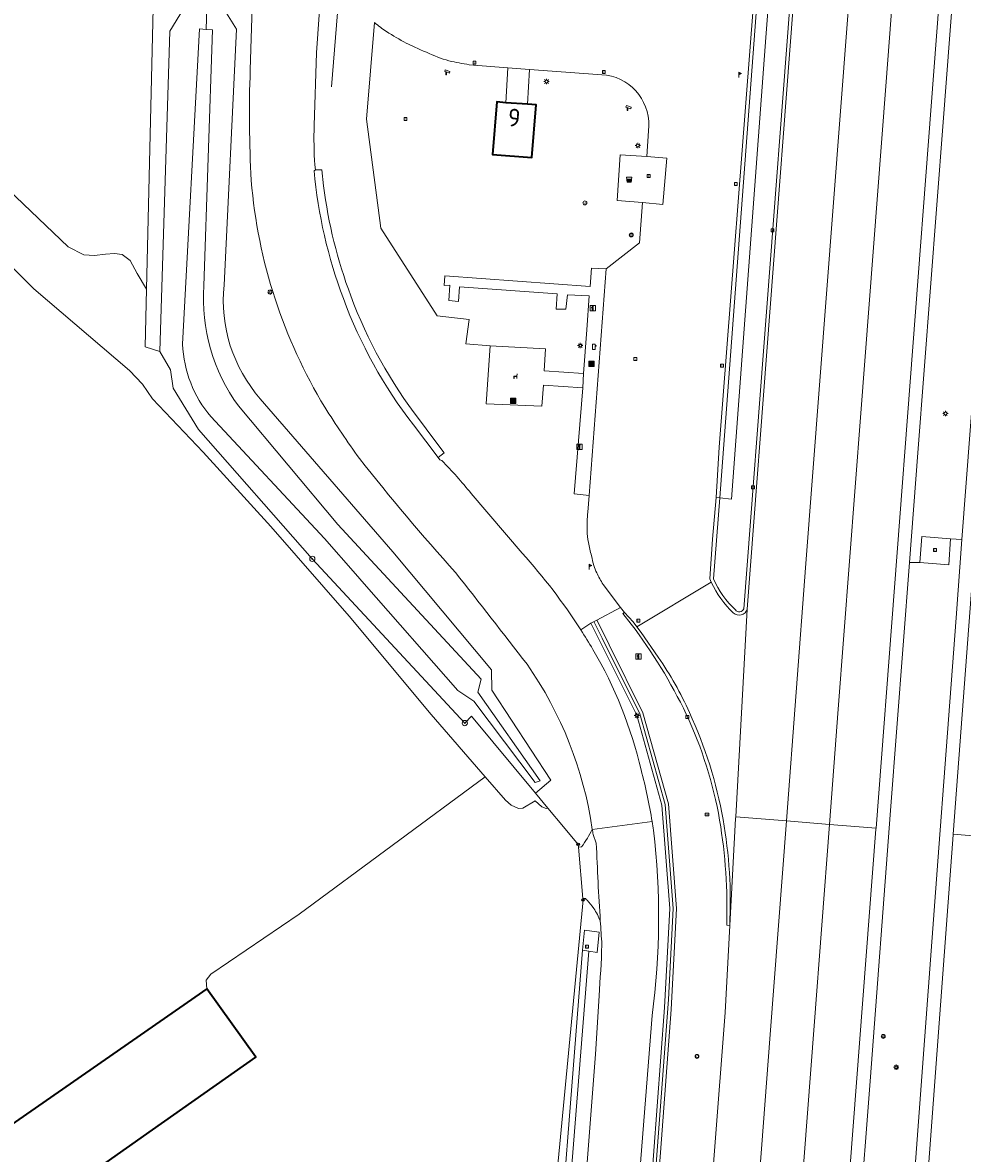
# Model space of a CAD drawing. Header units: metres. Extents: x 152391 to 157968, y 462336 to 467280.
# Tile 316 of 656: x 153717 to 153788, y 465585 to 465670. Entities that reach past the tile are written whole.
import ezdxf
from ezdxf.enums import TextEntityAlignment as Align

# ---------------------------------------------------------------- set-up
doc = ezdxf.new("R2010")
doc.units = ezdxf.units.M
doc.header["$LTSCALE"] = 0.75
doc.layers.get('0').update_dxf_attribs({"lineweight": 25})
for name, color, linetype, lineweight in [('B-WE-GR-BOOM-S', 251, 'Continuous', 25), ('B-WE-GR-BOUWLAND-GV', 251, 'Continuous', 13), ('B-WE-GR-GRAS-GV', 251, 'Continuous', 13), ('B-WE-GR-GROENVOORZIENING-GV', 251, 'Continuous', 18), ('B-WE-GR-HAAG-G', 251, 'GR-HAAG1', 13), ('B-WE-IE-MEUBILAIR_WATERWEGMEUBILAIR-S', 251, 'Continuous', 25), ('B-WE-IE-MEUBILAIR_WEGMEUBILAIR-GV', 251, 'Continuous', 18), ('B-WE-IE-MEUBILAIR_WEGMEUBILAIR-S', 251, 'Continuous', 25), ('B-WE-IE-MEUBILAIR_WEGMEUBILAIR_PAAL-S', 251, 'Continuous', 25), ('B-WE-IE-MEUBILAIR_WEGMEUBILAIR_VERKEERSBORD-S', 251, 'Continuous', 25), ('B-WE-KL-ET_LS_OV_LICHTMAST-S', 251, 'Continuous', 25), ('B-WE-KL-WATER-S', 170, 'Continuous', 25), ('B-WE-KW-KUNSTWERK_DUIKER-G', 5, 'Continuous', 18), ('B-WE-OG-BEBOUWING-GV', 6, 'Continuous', 35), ('B-WE-OG-BEBOUWING-T18', 1, 'Continuous', 18), ('B-WE-OG-TERREIN_CULTUURSCHEIDING-GV', 251, 'Continuous', 18), ('B-WE-OG-WATER-GV', 251, 'Continuous', 18), ('B-WE-OG-WATER_SLOOT-GV', 251, 'Continuous', 18), ('B-WE-RI-GWA_KOLK-S', 251, 'Continuous', 25), ('B-WE-RI-GWA_RIOOLPUT-S', 251, 'Continuous', 25), ('B-WE-VH-VERHARDING_GESLOTEN-GV', 251, 'Continuous', 18), ('B-WE-VH-VERHARDING_OPEN-GV', 251, 'Continuous', 18), ('X-XX-AL-VERWIJZING-S', 251, 'Continuous', 25)]:
    doc.layers.add(name, color=color, linetype=linetype, lineweight=lineweight)
doc.styles.add('NLCS-ISO', font='isocpeur.ttf')
doc.styles.add('NLCS-ISO-ANNOTATIVE-T18', font='NLCS-ISO.ttf', dxfattribs={"height": 1.8})
doc.styles.add('NLCS-ISO-M750-T18', font='NLCS-ISO.ttf', dxfattribs={"height": 1.35})
doc.linetypes.add('GR-HAAG1', pattern='A,6,[176,NLCS.SHX,S=0.125,R=0,X=0,Y=0],-2', length=8)

# ---------------------------------------------------------------- blocks, each defined once
blk = doc.blocks.new('SIE-WEG_ZANDBAK_ZOUTBAK-SO')
at = {"color": 0, "linetype": 'ByBlock', "lineweight": 18}
blk.add_lwpolyline([(-1.5, -2), (1.5, -2), (2, 2), (-2, 2)], close=True, dxfattribs=at)
for centre in [(-1.2, 0), (-0.4, 0), (0.4, 0), (1.2, 0), (-0.8, -0.7), (-0.4, -1.4), (0, -0.7), (0.4, -1.4), (0.8, -0.7)]:
    blk.add_circle(centre, 0.4, dxfattribs=at)
for centre, start, end in [((-2, 0), 315.45383, 58.7962), ((2, 0), 121.2038, 224.54617), ((-1.6, -0.7), 268.2057, 106.04433), ((-1.2, -1.4), 208.64956, 165.60048), ((-1.6, -2.1), 14.47751, 80.91982), ((-0.8, -2.1), 14.47751, 165.52249), ((0, -2.1), 14.47751, 165.52249), ((0.8, -2.1), 14.47751, 165.52249), ((1.2, -1.4), 14.39952, 331.35044), ((1.6, -0.7), 73.95567, 271.7943), ((1.6, -2.1), 99.08018, 165.52249)]:
    blk.add_arc(centre, 0.4, start, end, dxfattribs=at)
blk = doc.blocks.new('SIE-WEG_AFVALBAK-SO')
at = {"linetype": 'ByBlock', "lineweight": 18}
h = blk.add_hatch(color=0, dxfattribs=at)
h.dxf.hatch_style = 1
h.paths.add_polyline_path([(-1.5, -1.5), (1.5, -1.5), (1.5, 1.5), (-1.5, 1.5)])
at = {"color": 0, "linetype": 'ByBlock', "lineweight": 18}
for points in [[(-2, -2), (2, -2), (2, 2), (-2, 2)], [(-1.5, -1.5), (1.5, -1.5), (1.5, 1.5), (-1.5, 1.5)]]:
    blk.add_lwpolyline(points, close=True, dxfattribs=at)
blk = doc.blocks.new('SIE-WEG_VERKEERSBORD_INFORMATIE-SO')
at = {"linetype": 'ByBlock', "lineweight": 18}
h = blk.add_hatch(color=0, dxfattribs=at)
h.dxf.hatch_style = 1
h.paths.add_polyline_path([(0.32, 0.49), (-0.82, 0.49), (-0.82, 0.19), (-0.32, 0.19), (-0.32, -1.62), (0.32, -1.62)])
h = blk.add_hatch(color=0, dxfattribs=at)
h.dxf.hatch_style = 1
edge = h.paths.add_edge_path()
edge.add_arc((0, 1.25), 0.373, 0, 360)
at = {"color": 0, "linetype": 'ByBlock', "lineweight": 18}
for points in [[(-2, -2), (2, -2), (2, 2), (-2, 2)], [(0.32, 0.49), (-0.82, 0.49), (-0.82, 0.19), (-0.32, 0.19), (-0.32, -1.62), (0.32, -1.62)]]:
    blk.add_lwpolyline(points, close=True, dxfattribs=at)
blk.add_circle((0, 1.25), 0.373, dxfattribs=at)
blk = doc.blocks.new('SIE-WEG_VERKEERSBORD-SO')
at = {"color": 0, "linetype": 'ByBlock', "lineweight": 18}
blk.add_lwpolyline([(-1.125, -1.125), (1.125, -1.125), (1.125, 1.125), (-1.125, 1.125)], close=True, dxfattribs=at)
at = {"color": 0, "linetype": 'ByBlock', "lineweight": 18, "style": 'NLCS-ISO'}
blk.add_text('vb', height=1.5, dxfattribs=at).set_placement((0, 0), align=Align.MIDDLE_CENTER)
blk = doc.blocks.new('SIE-WATER_VERKLIKKER_TRANSPORTLEIDING-SO')
at = {"color": 0, "linetype": 'ByBlock', "lineweight": 18}
blk.add_circle((0, 0), 1.5, dxfattribs=at)
at = {"color": 0, "linetype": 'ByBlock', "lineweight": 18, "style": 'NLCS-ISO'}
blk.add_text('vt', height=1.5, dxfattribs=at).set_placement((0, 0), align=Align.MIDDLE_CENTER)
blk = doc.blocks.new('SKL-WATER_POMP-SO')
at = {"color": 0, "linetype": 'ByBlock', "lineweight": 18}
blk.add_lwpolyline([(1, 1.09), (1, 2), (-1, 2), (-1, -2), (1, -2), (1, 0.57), (1.85, 0.57), (1.85, 1.09)], close=True, dxfattribs=at)
blk = doc.blocks.new('SKL-ET_OV_LICHTMAST-SO')
at = {"color": 0, "linetype": 'ByBlock', "lineweight": 18}
for points in [[(-1.25, 0), (-2, 0)], [(-1.41, 1.41), (-0.88, 0.88)], [(0, 2), (0, 1.25)], [(0.88, 0.88), (1.41, 1.41)], [(2, 0), (1.25, 0)], [(-1.41, -1.41), (-0.88, -0.88)], [(0, -1.25), (0, -2)], [(0.88, -0.88), (1.41, -1.41)]]:
    blk.add_lwpolyline(points, dxfattribs=at)
blk.add_circle((0, 0), 1, dxfattribs=at)
blk = doc.blocks.new('SIE-WEG_PAAL_VLAGGENMAST-SO')
at = {"linetype": 'ByBlock', "lineweight": 18}
h = blk.add_hatch(color=0, dxfattribs=at)
h.dxf.hatch_style = 1
h.paths.add_polyline_path([(0, 2), (2, 1), (0, 0)])
at = {"color": 0, "linetype": 'ByBlock', "lineweight": 18}
blk.add_lwpolyline([(0, 2), (0, -2)], dxfattribs=at)
blk.add_lwpolyline([(0, 2), (2, 1), (0, 0)], close=True, dxfattribs=at)
blk = doc.blocks.new('SIE-WEG_PAAL_VERKEERSBORD-SO')
at = {"color": 0, "linetype": 'ByBlock', "lineweight": 18}
blk.add_circle((0, 0), 1.5, dxfattribs=at)
at = {"color": 0, "linetype": 'ByBlock', "lineweight": 18, "style": 'NLCS-ISO'}
blk.add_text('vb', height=1.5, dxfattribs=at).set_placement((0, 0.13), align=Align.MIDDLE_CENTER)
blk = doc.blocks.new('SAL-VERWIJZING_SYMBOOL-SO')
at = {"color": 0, "linetype": 'ByBlock', "lineweight": -2}
blk.add_circle((0, 0), 0.9, dxfattribs=at)
at = {"color": 0, "linetype": 'ByBlock', "lineweight": -2, "style": 'NLCS-ISO-ANNOTATIVE-T18'}
blk.add_attdef('SYMBOOL', (2.5, -2.5), '', height=1.8, dxfattribs=at)
blk = doc.blocks.new('SIE-WEG_PAAL_HECTOMETERPAAL-SO')
at = {"color": 0, "linetype": 'ByBlock', "lineweight": 18}
blk.add_lwpolyline([(-1.44375, -0.94375), (1.44375, -0.94375), (1.44375, 0.94375), (-1.44375, 0.94375)], close=True, dxfattribs=at)
at = {"color": 0, "linetype": 'ByBlock', "lineweight": 18, "style": 'NLCS-ISO'}
blk.add_text('hm', height=1.5, dxfattribs=at).set_placement((0, 0), align=Align.MIDDLE_CENTER)
at = {"style": 'NLCS-ISO'}
blk.add_attdef('WAARDE', (2.13125, -1.69375), '', height=1.5, dxfattribs=at)
blk = doc.blocks.new('SRI-KOLK-SO')
at = {"color": 0, "linetype": 'ByBlock', "lineweight": 18}
blk.add_lwpolyline([(-1.125, -1.125), (1.125, -1.125), (1.125, 1.125), (-1.125, 1.125)], close=True, dxfattribs=at)
at = {"color": 0, "linetype": 'ByBlock', "lineweight": 18, "style": 'NLCS-ISO'}
blk.add_text('k', height=1.5, dxfattribs=at).set_placement((0, 0), align=Align.MIDDLE_CENTER)
blk = doc.blocks.new('SRI-PUT_INSPECTIEPUT_RIOOLPUT-SO')
at = {"color": 0, "linetype": 'ByBlock', "lineweight": 18}
blk.add_lwpolyline([(-1.12, -1.12), (1.12, -1.12), (1.12, 1.12), (-1.12, 1.12)], close=True, dxfattribs=at)
at = {"color": 0, "linetype": 'ByBlock', "lineweight": 18, "style": 'NLCS-ISO'}
blk.add_text('r', height=1.5, dxfattribs=at).set_placement((0, 0.28), align=Align.MIDDLE_CENTER)
blk = doc.blocks.new('SIE-WEG_CAMERA-SO')
at = {"color": 0, "linetype": 'ByBlock', "lineweight": 18}
blk.add_lwpolyline([(-1.22, 0.41), (-1.22, -1.92), (-0.72, -1.92), (-0.72, 0.25), (1.55, -0.53), (1.95, 0.66), (-1.6, 1.86), (-2, 0.68)], close=True, dxfattribs=at)
blk = doc.blocks.new('SIE-WEG_ZITBANK-SO')
at = {"color": 0, "linetype": 'ByBlock', "lineweight": 18}
blk.add_lwpolyline([(-0.91, -1.63), (-0.91, -0.2), (1.09, -0.2), (1.09, -1.63), (1.29, -1.63), (1.29, -0.21), (1.54, 1.78), (1.33, 1.78), (1.11, 0), (-1.11, 0), (-1.11, -1.63)], close=True, dxfattribs=at)
blk = doc.blocks.new('SGR-BOOM_01-SO')
at = {"linetype": 'ByBlock', "lineweight": 18}
h = blk.add_hatch(color=0, dxfattribs=at)
h.dxf.hatch_style = 1
edge = h.paths.add_edge_path()
edge.add_arc((0, 0), 0.25, 0, 360)
at = {"color": 0, "linetype": 'ByBlock', "lineweight": 18}
for radius in [2, 0.25]:
    blk.add_circle((0, 0), radius, dxfattribs=at)

msp = doc.modelspace()

# ---------------------------------------------------------------- linework, layer by layer
at = {"layer": 'B-WE-GR-BOUWLAND-GV'}
msp.add_lwpolyline([(153680.496, 465695.922), (153686.718, 465689.101), (153694.619, 465679.938), (153703.706, 465669.265), (153705.829, 465667.213), (153711.947, 465661.302), (153720.449, 465653.214), (153721.63, 465652.604), (153722.447, 465652.537), (153723.283, 465652.638), (153723.973, 465652.712), (153724.54, 465652.624), (153725.15, 465652.165), (153725.672, 465651.174), (153726.384, 465650.001), (153726.966, 465674.495), (153726.972, 465674.783), (153727.03, 465677.772), (153727.04, 465678.281), (153727.694, 465686.657)], dxfattribs=at)
at = {"layer": 'B-WE-GR-GRAS-GV'}
msp.add_lwpolyline([(153697.135, 465573.515), (153730.948, 465597.001), (153730.904, 465597.648), (153731.268, 465598.125), (153737.962, 465602.665), (153752.05, 465613.066), (153747.95, 465617.777), (153741.738, 465625.242), (153735.813, 465632.026), (153730.67, 465637.659), (153726.843, 465641.695), (153726.084, 465642.799), (153725.104, 465643.83), (153717.851, 465650.032), (153713.23, 465654.65)], dxfattribs=at)
at = {"layer": 'B-WE-GR-GROENVOORZIENING-GV'}
for points in [[(153788.623, 465700.338), (153781.663, 465609.177), (153781.658, 465609.108), (153774.05, 465509.527), (153774.047, 465509.494), (153771.918, 465481.657), (153768.17, 465430.882)], [(153769.621, 465436.926), (153771.011, 465455.711), (153772.837, 465480.526), (153773.797, 465493.108), (153775.58, 465516.413), (153776.65, 465530.401), (153776.905, 465533.733), (153778.206, 465550.745), (153779.61, 465569.098), (153780.383, 465579.204), (153781.206, 465590.005), (153782.767, 465610.506), (153784.197, 465629.284), (153784.83, 465637.599), (153786.741, 465662.654), (153788.237, 465682.2)], [(153774.237, 465436.505), (153775.936, 465453.891), (153777.529, 465475.01), (153779.102, 465496.168), (153780.032, 465509.057), (153780.66, 465517.756), (153782.327, 465540.046), (153785.606, 465583.185), (153787.504, 465608.666), (153787.507, 465608.707), (153792.602, 465676.556)], [(153731.057, 465674.465), (153726.972, 465674.783), (153726.966, 465674.495), (153726.384, 465650.001)], [(153734.247, 465666.603), (153734.42, 465672.178), (153734.446, 465672.533)], [(153742.156, 465672.083), (153740.545, 465672.241), (153739.754, 465672.319), (153739.579, 465672.253), (153739.267, 465667.906), (153739.09, 465662.394)], [(153726.384, 465650.001), (153726.28, 465645.637), (153727.385, 465645.278), (153728.157, 465669.545), (153729.456, 465671.696), (153730.974, 465671.589), (153732.059, 465671.513), (153733.205, 465669.685), (153732.268, 465650.31)], [(153743.658, 465670.189), (153743.046, 465662.876), (153744.15, 465654.625), (153748.398, 465647.969), (153750.838, 465647.693), (153750.589, 465645.866), (153752.418, 465645.695), (153756.608, 465645.472)], [(153759.828, 465633.099), (153759.928, 465634.368), (153758.795, 465634.494), (153759.434, 465642.535), (153756.454, 465642.735), (153756.329, 465641.126), (153752.134, 465641.317), (153752.418, 465645.695), (153750.589, 465645.866), (153750.838, 465647.693), (153748.398, 465647.969), (153744.15, 465654.625), (153743.046, 465662.876), (153743.658, 465670.189)], [(153761.241, 465666.221), (153755.4, 465666.645), (153755.243, 465664), (153755.907, 465663.949), (153755.587, 465659.965), (153752.607, 465660.194), (153752.927, 465664.178), (153753.617, 465664.125), (153753.772, 465666.761), (153750.846, 465667)], [(153756.608, 465645.472), (153756.523, 465643.825), (153759.493, 465643.601), (153759.759, 465646.912), (153759.937, 465649.495), (153758.279, 465649.578), (153758.15, 465648.491), (153757.426, 465648.496), (153757.501, 465649.634), (153750.09, 465650.181), (153750.014, 465649.072), (153749.282, 465649.137), (153749.365, 465650.304), (153748.936, 465650.288), (153748.979, 465651.007), (153759.99, 465650.2), (153760.114, 465651.589), (153761.22, 465651.546), (153763.741, 465653.498), (153763.976, 465656.569), (153762.036, 465656.723), (153762.263, 465660.173), (153764.295, 465660.043), (153764.422, 465661.984)], [(153713.23, 465654.65), (153717.851, 465650.032), (153725.104, 465643.83), (153726.084, 465642.799), (153726.843, 465641.695), (153730.67, 465637.659), (153735.813, 465632.026), (153741.738, 465625.242), (153747.95, 465617.777), (153752.05, 465613.066), (153753.589, 465611.298), (153754.007, 465610.905), (153754.584, 465610.661), (153754.892, 465610.675), (153755.825, 465611.238), (153756.336, 465610.775), (153756.671, 465610.673), (153756.806, 465610.687), (153755.853, 465611.831), (153751.004, 465617.65), (153750.501, 465617.135), (153738.95, 465629.574), (153730.32, 465639.379), (153728.416, 465642.506), (153728.209, 465643.889), (153727.385, 465645.278), (153726.28, 465645.637), (153726.384, 465650.001), (153725.672, 465651.174), (153725.15, 465652.165), (153724.54, 465652.624), (153723.973, 465652.712), (153723.283, 465652.638), (153722.447, 465652.537), (153721.63, 465652.604), (153720.449, 465653.214), (153711.947, 465661.302)], [(153739.147, 465659.406), (153739.194, 465659.026), (153739.678, 465659.04), (153739.804, 465657.822)], [(153789.118, 465643.578), (153788.174, 465631.033), (153787.728, 465625.112), (153786.977, 465615.057), (153786.352, 465606.664), (153785.189, 465591.048), (153784.423, 465580.807), (153783.457, 465568.088), (153782.742, 465558.676), (153782, 465548.925), (153781.33, 465540.121), (153780.731, 465532.113), (153779.406, 465514.27), (153777.981, 465494.576), (153777.059, 465482.181), (153775.839, 465465.903), (153774.94, 465453.977), (153772.861, 465432.939)], [(153735.005, 465641.696), (153745.047, 465630.096), (153752.527, 465621.155), (153752.55, 465619.635), (153757.015, 465612.802), (153755.853, 465611.831), (153756.806, 465610.687), (153757.975, 465609.284), (153759.093, 465607.943), (153759.111, 465607.733), (153759.351, 465607.76)], [(153747.083, 465640.094), (153748.083, 465638.746), (153748.931, 465637.607), (153748.479, 465637.259)], [(153748.479, 465637.259), (153748.604, 465637.082), (153748.763, 465637.03)], [(153750.986, 465634.525), (153754.846, 465630.013)], [(153759.3, 465624.185), (153760.062, 465624.709), (153760.51, 465624.931), (153762.295, 465625.887), (153762.292, 465625.891), (153760.983, 465627.633)], [(153765.156, 465622.121), (153763.857, 465623.98), (153763.527, 465624.432), (153763.259, 465624.798), (153762.593, 465625.518), (153762.295, 465625.887), (153760.51, 465624.931), (153760.63, 465624.691), (153761.44, 465623.062), (153764.001, 465617.916), (153765.931, 465611.01), (153766.535, 465603.087), (153766.133, 465595.445), (153765.322, 465584.61), (153763.994, 465566.851), (153761.892, 465539.152), (153760.167, 465516.515), (153758.156, 465491.481), (153755.923, 465462.273), (153753.719, 465436.248)], [(153754.07, 465445.481), (153755.029, 465457.345), (153755.947, 465469.272), (153757.224, 465486.366), (153758.746, 465504.459), (153759.639, 465516.172), (153760.643, 465529.325), (153762.063, 465547.999), (153763.012, 465560.489), (153764.05, 465574.309), (153764.804, 465584.384), (153765.643, 465595.597), (153766.035, 465603.081), (153765.437, 465610.922), (153763.533, 465617.736), (153760.062, 465624.709), (153759.3, 465624.185)], [(153763.994, 465566.851), (153765.322, 465584.61), (153766.133, 465595.445), (153766.535, 465603.087), (153765.931, 465611.01), (153764.001, 465617.916), (153761.44, 465623.062), (153760.63, 465624.691), (153760.51, 465624.931), (153760.062, 465624.709), (153763.533, 465617.736), (153765.437, 465610.922), (153766.035, 465603.081), (153765.643, 465595.597), (153764.804, 465584.384)], [(153758.752, 465444.17), (153761.802, 465483.817), (153763.808, 465510.241), (153763.812, 465510.297), (153766.897, 465551.033), (153768.647, 465574.57), (153770.232, 465595.21), (153770.572, 465601.802)], [(153764.696, 465594.98), (153763.102, 465574.858), (153761.544, 465552.852), (153759.731, 465529.415), (153758.329, 465510.71), (153758.325, 465510.66), (153756.346, 465485.062), (153754.717, 465463.082), (153753.157, 465444.279)]]:
    msp.add_lwpolyline(points, dxfattribs=at)
for points in [[(153773.655, 465688.904), (153773.632, 465688.586), (153772.4, 465671.906), (153772.379, 465671.623), (153769.779, 465638.04), (153769.557, 465634.221), (153769.82, 465634.194), (153770.699, 465634.104), (153773.312, 465669.07), (153775.389, 465695.878), (153774.449, 465695.958), (153774.256, 465695.975), (153773.898, 465691.966)], [(153791.991, 465683.954), (153791.226, 465684.001), (153791.112, 465682.036), (153788.923, 465682.148), (153788.237, 465682.2), (153786.741, 465662.654), (153784.83, 465637.599), (153784.197, 465629.284), (153784.985, 465629.284), (153785.127, 465631.253), (153787.309, 465631.098), (153788.174, 465631.033), (153789.118, 465643.578), (153790.274, 465658.94), (153791.604, 465676.619)], [(153783.381, 465580.886), (153784.423, 465580.807), (153785.189, 465591.048), (153786.352, 465606.664), (153786.977, 465615.057), (153787.728, 465625.112), (153788.174, 465631.033), (153787.309, 465631.098), (153787.167, 465629.129), (153784.985, 465629.284), (153784.197, 465629.284), (153782.767, 465610.506), (153781.206, 465590.005), (153780.383, 465579.204), (153781.031, 465579.154), (153781.207, 465581.147)]]:
    msp.add_lwpolyline(points, close=True, dxfattribs=at)
for points in [[(153744.575, 465669.513, -0.032134), (153743.658, 465670.189)], [(153746.072, 465668.641, -0.021481), (153744.575, 465669.513)], [(153746.726, 465668.323, -0.014772), (153746.072, 465668.641)], [(153748.46, 465667.576, -0.006189), (153746.726, 465668.323)], [(153749.301, 465667.301, -0.039313), (153748.46, 465667.576)], [(153750.846, 465667, -0.021429), (153749.301, 465667.301)], [(153734.326, 465658.229, -0.023525), (153734.247, 465666.603)], [(153764.422, 465661.984, 0.39957), (153761.241, 465666.221)], [(153739.09, 465662.394, 0.02778), (153739.147, 465659.406)], [(153736.13, 465649.266, -0.059353), (153734.326, 465658.229)], [(153739.804, 465657.822, 0.059398), (153741.866, 465649.503)], [(153732.268, 465650.31, 0.208859), (153735.005, 465641.696)], [(153739.896, 465641.062, -0.056806), (153736.13, 465649.266)], [(153741.866, 465649.503, 0.07793), (153747.083, 465640.094)], [(153742.525, 465637.174, -0.017669), (153739.896, 465641.062)], [(153749.798, 465628.549, -0.017239), (153742.525, 465637.174)], [(153748.763, 465637.03, -0.021151), (153750.986, 465634.525)], [(153759.768, 465631.712, -0.030256), (153759.828, 465633.099)], [(153759.869, 465630.81, -0.047572), (153759.768, 465631.712)], [(153760.096, 465629.8, -0.007021), (153759.869, 465630.81)], [(153754.846, 465630.013, -0.040119), (153759.3, 465624.185)], [(153760.291, 465629.06, -0.009511), (153760.096, 465629.8)], [(153760.5, 465628.513, -0.042177), (153760.291, 465629.06)], [(153755.218, 465621.592, 0.001203), (153749.798, 465628.549)], [(153760.983, 465627.633, -0.024091), (153760.5, 465628.513)], [(153759.3, 465624.185, -0.009327), (153760.208, 465622.715)], [(153760.208, 465622.715, -0.075521), (153763.864, 465613.579)], [(153767.523, 465617.928, 0.047889), (153765.156, 465622.121)], [(153760.165, 465609.083, 0.116305), (153755.218, 465621.592)], [(153770.071, 465609.821, 0.064127), (153767.523, 465617.928)], [(153763.864, 465613.579, -0.026764), (153764.696, 465609.669)], [(153764.696, 465609.669, -0.004475), (153764.793, 465609.013)], [(153770.572, 465601.802, 0.056993), (153770.071, 465609.821)], [(153759.351, 465607.76, 0.04538), (153760.165, 465609.083)], [(153764.793, 465609.013, -0.063065), (153764.696, 465594.98)]]:
    msp.add_lwpolyline(points, format="xyb", dxfattribs=at)
at = {"layer": 'B-WE-GR-HAAG-G'}
for points in [[(153740.398, 465665.332), (153740.945, 465671.872)], [(153760.286, 465624.82), (153760.907, 465623.572)], [(153760.908, 465623.571), (153763.767, 465617.826), (153765.684, 465610.966), (153766.285, 465603.084), (153765.939, 465596.205), (153763.571, 465564.554), (153758.995, 465504.44), (153757.385, 465485.301), (153755.76, 465463.372), (153754.419, 465446.538), (153753.207, 465433.422), (153751.979, 465421.833), (153749.538, 465402.669), (153745.84, 465380.97), (153742.64, 465366.27), (153740.387, 465357.06), (153734.637, 465337.807), (153728.025, 465319.345), (153721.99, 465304.839), (153716.655, 465293.476), (153707.772, 465276.589), (153703.099, 465268.478), (153702.4, 465267.265), (153692.908, 465250.972)]]:
    msp.add_lwpolyline(points, dxfattribs=at)
at = {"layer": 'B-WE-IE-MEUBILAIR_WEGMEUBILAIR-GV'}
for points in [[(153778.247, 465713.533), (153776.421, 465689.242), (153775.134, 465671.444), (153771.637, 465625.789)], [(153771.898, 465625.772), (153775.386, 465671.411), (153776.694, 465689.245), (153778.515, 465713.525)], [(153775.446, 465711.71), (153774.504, 465699.299), (153774.256, 465695.975), (153773.898, 465691.966), (153773.655, 465688.904), (153773.632, 465688.586), (153772.4, 465671.906), (153772.379, 465671.623), (153769.779, 465638.04), (153769.557, 465634.221), (153769.262, 465631.057), (153769.081, 465628.048), (153769.18, 465627.794)], [(153769.359, 465628.058), (153769.82, 465634.194), (153772.626, 465671.592), (153773.909, 465688.956), (153774.449, 465695.958)], [(153765.156, 465622.121), (153763.857, 465623.98), (153763.527, 465624.432), (153763.259, 465624.798), (153762.593, 465625.518), (153762.471, 465625.428), (153763.107, 465624.633)], [(153770.35, 465601.813), (153770.572, 465601.802)]]:
    msp.add_lwpolyline(points, dxfattribs=at)
for points in [[(153769.18, 465627.794, 0.090066), (153770.846, 465625.477)], [(153771.008, 465625.704, -0.104153), (153769.359, 465628.058)], [(153770.846, 465625.477, 0.565874), (153771.898, 465625.772)], [(153771.637, 465625.789, -0.593131), (153771.008, 465625.704)], [(153763.107, 465624.633, -0.050206), (153767.283, 465617.817)], [(153767.523, 465617.928, 0.047889), (153765.156, 465622.121)], [(153770.071, 465609.821, 0.064127), (153767.523, 465617.928)], [(153767.283, 465617.817, -0.065782), (153769.812, 465609.777)], [(153769.812, 465609.777, -0.049467), (153770.35, 465601.813)], [(153770.572, 465601.802, 0.056993), (153770.071, 465609.821)]]:
    msp.add_lwpolyline(points, format="xyb", dxfattribs=at)
at = {"layer": 'B-WE-KW-KUNSTWERK_DUIKER-G'}
msp.add_lwpolyline([(153730.918, 465669.675), (153731.274, 465681.94)], dxfattribs=at)
at = {"layer": 'B-WE-OG-BEBOUWING-GV'}
for points in [[(153755.243, 465664), (153753.617, 465664.125), (153752.927, 465664.178), (153752.607, 465660.194), (153755.587, 465659.965), (153755.907, 465663.949)], [(153697.135, 465573.515), (153700.954, 465568.091), (153726.845, 465586.316), (153734.667, 465591.822), (153730.948, 465597.001)]]:
    msp.add_lwpolyline(points, close=True, dxfattribs=at)
at = {"layer": 'B-WE-OG-TERREIN_CULTUURSCHEIDING-GV'}
for points in [[(153759.645, 465603.838), (153759.451, 465603.846), (153759.461, 465603.731), (153757.247, 465580.523)], [(153758.672, 465570.318), (153759.477, 465579.913), (153760.405, 465592.059), (153760.68, 465596.476)]]:
    msp.add_lwpolyline(points, dxfattribs=at)
for points in [[(153759.77, 465603.711, 0.007936), (153759.645, 465603.838)], [(153760.271, 465603.09, 0.039338), (153759.77, 465603.711)], [(153760.771, 465602.141, 0.054622), (153760.271, 465603.09)], [(153760.892, 465600.323, -0.001643), (153760.771, 465602.141)], [(153760.68, 465596.476, 0.006752), (153760.892, 465600.323)]]:
    msp.add_lwpolyline(points, format="xyb", dxfattribs=at)
msp.add_lwpolyline([(153759.43, 465599.925), (153759.58, 465601.443), (153760.673, 465601.297), (153760.538, 465599.744), (153759.892, 465599.849), (153757.535, 465569.981), (153757.072, 465569.987)], close=True, dxfattribs=at)
at = {"layer": 'B-WE-OG-WATER-GV'}
for points in [[(153730.723, 465650.259), (153731.383, 465669.65), (153730.918, 465669.675), (153730.396, 465669.715), (153729.119, 465645.827)], [(153731.261, 465640.343), (153739.868, 465631.108), (153742.218, 465628.43), (153742.875, 465627.682), (153749.966, 465619.602), (153751.191, 465618.791), (153755.825, 465612.633), (153756.211, 465612.76), (153751.497, 465619.476), (153751.74, 465620.458), (153743.382, 465629.481), (153740.883, 465632.179), (153733.345, 465641.15)]]:
    msp.add_lwpolyline(points, dxfattribs=at)
for points in [[(153733.345, 465641.15, -0.174127), (153730.723, 465650.259)], [(153729.119, 465645.827, 0.167045), (153731.261, 465640.343)]]:
    msp.add_lwpolyline(points, format="xyb", dxfattribs=at)
at = {"layer": 'B-WE-OG-WATER_SLOOT-GV'}
for points in [[(153732.268, 465650.31), (153733.205, 465669.685), (153732.059, 465671.513), (153730.974, 465671.589), (153729.456, 465671.696), (153728.157, 465669.545), (153727.385, 465645.278), (153728.209, 465643.889), (153728.416, 465642.506), (153730.32, 465639.379)], [(153729.119, 465645.827), (153730.396, 465669.715), (153730.918, 465669.675), (153731.383, 465669.65), (153730.723, 465650.259)], [(153730.32, 465639.379), (153738.95, 465629.574), (153750.501, 465617.135), (153751.004, 465617.65), (153755.853, 465611.831), (153757.015, 465612.802), (153752.55, 465619.635), (153752.527, 465621.155), (153745.047, 465630.096), (153735.005, 465641.696)], [(153733.345, 465641.15), (153740.883, 465632.179), (153743.382, 465629.481), (153751.74, 465620.458), (153751.497, 465619.476), (153756.211, 465612.76), (153755.825, 465612.633), (153751.191, 465618.791), (153749.966, 465619.602), (153742.875, 465627.682), (153742.218, 465628.43), (153739.868, 465631.108), (153731.261, 465640.343)]]:
    msp.add_lwpolyline(points, dxfattribs=at)
for points in [[(153730.723, 465650.259, 0.174127), (153733.345, 465641.15)], [(153735.005, 465641.696, -0.208859), (153732.268, 465650.31)], [(153731.261, 465640.343, -0.167045), (153729.119, 465645.827)]]:
    msp.add_lwpolyline(points, format="xyb", dxfattribs=at)
at = {"layer": 'B-WE-VH-VERHARDING_GESLOTEN-GV'}
for points in [[(153778.515, 465713.525), (153776.694, 465689.245), (153775.386, 465671.411), (153771.898, 465625.772), (153771.028, 465610.032), (153774.867, 465609.723), (153776.353, 465629.22), (153781.034, 465690.531), (153782.782, 465713.307)], [(153778.138, 465609.46), (153778.802, 465618.184), (153780.508, 465640.597), (153782.394, 465665.368), (153785.207, 465702.4), (153786.017, 465713.142), (153782.782, 465713.307), (153781.034, 465690.531), (153776.353, 465629.22), (153774.867, 465609.723)], [(153781.663, 465609.177), (153788.623, 465700.338), (153789.284, 465709.504), (153789.534, 465712.963), (153786.017, 465713.142), (153785.207, 465702.4), (153782.394, 465665.368), (153780.508, 465640.597), (153778.802, 465618.184), (153778.138, 465609.46)], [(153794.515, 465712.709), (153794.348, 465709.199), (153793.62, 465694.798), (153792.953, 465683.307), (153792.602, 465676.556), (153787.507, 465608.707), (153791.124, 465608.416), (153791.683, 465615.876), (153792.737, 465629.741), (153793.518, 465641.131), (153795.194, 465665.579), (153795.979, 465677.043), (153796.735, 465688.066), (153797.482, 465701.804), (153797.997, 465712.531)], [(153770.572, 465601.802), (153770.232, 465595.21), (153768.647, 465574.57), (153766.897, 465551.033), (153763.812, 465510.297), (153763.808, 465510.241), (153767.316, 465509.985), (153768.246, 465522.252), (153770.877, 465557.223), (153773.633, 465593.536), (153774.867, 465609.723), (153771.028, 465610.032), (153771.021, 465609.912)], [(153774.867, 465609.723), (153773.633, 465593.536), (153770.877, 465557.223), (153768.246, 465522.252), (153767.316, 465509.985), (153770.587, 465509.746), (153770.672, 465510.916), (153774.181, 465557.476), (153776.976, 465594.204), (153778.138, 465609.46)], [(153774.047, 465509.494), (153774.05, 465509.527), (153781.658, 465609.108), (153781.663, 465609.177), (153778.138, 465609.46), (153776.976, 465594.204), (153774.181, 465557.476), (153770.672, 465510.916), (153770.587, 465509.746)], [(153787.507, 465608.707), (153787.504, 465608.666), (153785.606, 465583.185), (153782.327, 465540.046), (153780.66, 465517.756), (153780.032, 465509.057), (153783.62, 465508.796), (153784.526, 465520.572), (153786.474, 465545.951), (153789.041, 465580.617), (153791.124, 465608.416)]]:
    msp.add_lwpolyline(points, close=True, dxfattribs=at)
for points in [[(153739.09, 465662.394), (153739.267, 465667.906), (153739.579, 465672.253), (153739.754, 465672.319), (153739.796, 465673.184), (153739.604, 465673.313), (153739.925, 465677.509), (153740.224, 465681.758), (153740.686, 465686.409), (153740.593, 465686.43), (153740.729, 465687.473)], [(153734.87, 465678.422), (153734.446, 465672.533), (153734.42, 465672.178), (153734.247, 465666.603)], [(153739.084, 465658.971), (153739.194, 465659.026), (153739.147, 465659.406)], [(153748.763, 465637.03), (153748.604, 465637.082), (153748.479, 465637.259), (153746.609, 465639.73)], [(153754.846, 465630.013), (153750.986, 465634.525)], [(153769.18, 465627.794), (153763.527, 465624.432)], [(153770.572, 465601.802), (153771.021, 465609.912), (153771.028, 465610.032), (153771.898, 465625.772)], [(153763.527, 465624.432), (153763.857, 465623.98), (153765.156, 465622.121)], [(153764.696, 465609.669), (153760.165, 465609.083)], [(153760.165, 465609.083), (153764.696, 465609.669)], [(153760.22, 465608.69), (153760.465, 465608.041)], [(153760.68, 465596.476), (153760.405, 465592.059), (153759.477, 465579.913), (153758.672, 465570.318), (153757.927, 465560.872), (153756.656, 465544.76)], [(153756.656, 465544.76), (153755.985, 465535.225), (153754.341, 465514.145), (153754.363, 465511.657), (153754.312, 465511.012), (153754.309, 465510.972), (153758.325, 465510.66), (153758.329, 465510.71), (153759.731, 465529.415), (153761.544, 465552.852), (153763.102, 465574.858), (153764.696, 465594.98)]]:
    msp.add_lwpolyline(points, dxfattribs=at)
for points in [[(153734.247, 465666.603, 0.023525), (153734.326, 465658.229)], [(153739.147, 465659.406, -0.02778), (153739.09, 465662.394)], [(153741.306, 465649.294, -0.068191), (153739.084, 465658.971)], [(153734.326, 465658.229, 0.059353), (153736.13, 465649.266)], [(153736.13, 465649.266, 0.056806), (153739.896, 465641.062)], [(153746.609, 465639.73, -0.077848), (153741.306, 465649.294)], [(153739.896, 465641.062, 0.017669), (153742.525, 465637.174)], [(153742.525, 465637.174, 0.017239), (153749.798, 465628.549)], [(153750.986, 465634.525, 0.021151), (153748.763, 465637.03)], [(153759.3, 465624.185, 0.040119), (153754.846, 465630.013)], [(153749.798, 465628.549, -0.001203), (153755.218, 465621.592)], [(153770.846, 465625.477, -0.090066), (153769.18, 465627.794)], [(153771.898, 465625.772, -0.565874), (153770.846, 465625.477)], [(153760.208, 465622.715, 0.009327), (153759.3, 465624.185)], [(153763.864, 465613.579, 0.075521), (153760.208, 465622.715)], [(153765.156, 465622.121, -0.047889), (153767.523, 465617.928)], [(153755.218, 465621.592, -0.116305), (153760.165, 465609.083)], [(153767.523, 465617.928, -0.064127), (153770.071, 465609.821)], [(153764.696, 465609.669, 0.026764), (153763.864, 465613.579)], [(153764.793, 465609.013, 0.004475), (153764.696, 465609.669)], [(153770.071, 465609.821, -0.056993), (153770.572, 465601.802)], [(153760.165, 465609.083, -0.002845), (153760.22, 465608.69)], [(153764.696, 465594.98, 0.063065), (153764.793, 465609.013)], [(153760.465, 465608.041, 0.005765), (153760.771, 465602.141)], [(153760.771, 465602.141, 0.001643), (153760.892, 465600.323)], [(153760.892, 465600.323, -0.006752), (153760.68, 465596.476)]]:
    msp.add_lwpolyline(points, format="xyb", dxfattribs=at)
at = {"layer": 'B-WE-VH-VERHARDING_OPEN-GV'}
for points in [[(153771.898, 465625.772), (153775.386, 465671.411), (153776.694, 465689.245), (153778.515, 465713.525)], [(153775.446, 465711.71), (153774.504, 465699.299), (153774.256, 465695.975), (153774.449, 465695.958), (153775.389, 465695.878), (153773.312, 465669.07), (153770.699, 465634.104), (153769.82, 465634.194), (153769.557, 465634.221), (153769.262, 465631.057), (153769.081, 465628.048), (153769.18, 465627.794)], [(153760.983, 465627.633), (153762.292, 465625.891), (153762.295, 465625.887), (153762.593, 465625.518), (153763.259, 465624.798), (153763.527, 465624.432), (153769.18, 465627.794), (153769.081, 465628.048), (153769.262, 465631.057), (153769.557, 465634.221), (153769.779, 465638.04), (153772.379, 465671.623), (153742.005, 465673.868), (153741.694, 465673.891)], [(153750.846, 465667), (153753.772, 465666.761), (153755.4, 465666.645), (153761.241, 465666.221)], [(153764.422, 465661.984), (153764.295, 465660.043), (153765.81, 465659.926), (153765.511, 465656.41), (153763.976, 465656.569), (153763.741, 465653.498), (153761.22, 465651.546), (153759.928, 465634.368), (153759.828, 465633.099)], [(153739.804, 465657.822), (153739.678, 465659.04), (153739.194, 465659.026), (153739.084, 465658.971)], [(153746.609, 465639.73), (153748.479, 465637.259), (153748.931, 465637.607), (153748.083, 465638.746), (153747.083, 465640.094)], [(153760.465, 465608.041), (153760.22, 465608.69)], [(153759.351, 465607.76), (153759.111, 465607.733), (153759.451, 465603.846), (153759.645, 465603.838)]]:
    msp.add_lwpolyline(points, dxfattribs=at)
for points in [[(153743.658, 465670.189, 0.032134), (153744.575, 465669.513)], [(153744.575, 465669.513, 0.021481), (153746.072, 465668.641)], [(153746.072, 465668.641, 0.014772), (153746.726, 465668.323)], [(153746.726, 465668.323, 0.006189), (153748.46, 465667.576)], [(153748.46, 465667.576, 0.039313), (153749.301, 465667.301)], [(153749.301, 465667.301, 0.021429), (153750.846, 465667)], [(153761.241, 465666.221, -0.39957), (153764.422, 465661.984)], [(153739.084, 465658.971, 0.068191), (153741.306, 465649.294)], [(153741.866, 465649.503, -0.059398), (153739.804, 465657.822)], [(153741.306, 465649.294, 0.077848), (153746.609, 465639.73)], [(153747.083, 465640.094, -0.07793), (153741.866, 465649.503)], [(153759.828, 465633.099, 0.030256), (153759.768, 465631.712)], [(153759.768, 465631.712, 0.047572), (153759.869, 465630.81)], [(153759.869, 465630.81, 0.007021), (153760.096, 465629.8)], [(153760.096, 465629.8, 0.009511), (153760.291, 465629.06)], [(153760.291, 465629.06, 0.042177), (153760.5, 465628.513)], [(153760.5, 465628.513, 0.024091), (153760.983, 465627.633)], [(153769.18, 465627.794, 0.090066), (153770.846, 465625.477)], [(153770.846, 465625.477, 0.565874), (153771.898, 465625.772)], [(153760.165, 465609.083, -0.04538), (153759.351, 465607.76)], [(153760.22, 465608.69, 0.002845), (153760.165, 465609.083)], [(153760.771, 465602.141, -0.005765), (153760.465, 465608.041)], [(153759.645, 465603.838, -0.007936), (153759.77, 465603.711)], [(153759.77, 465603.711, -0.039338), (153760.271, 465603.09)], [(153760.271, 465603.09, -0.054622), (153760.771, 465602.141)]]:
    msp.add_lwpolyline(points, format="xyb", dxfattribs=at)
for points in [[(153755.243, 465664), (153755.4, 465666.645), (153753.772, 465666.761), (153753.617, 465664.125)], [(153764.295, 465660.043), (153762.263, 465660.173), (153762.036, 465656.723), (153763.976, 465656.569), (153765.511, 465656.41), (153765.81, 465659.926)], [(153761.22, 465651.546), (153760.114, 465651.589), (153759.99, 465650.2), (153748.979, 465651.007), (153748.936, 465650.288), (153749.365, 465650.304), (153749.282, 465649.137), (153750.014, 465649.072), (153750.09, 465650.181), (153757.501, 465649.634), (153757.426, 465648.496), (153758.15, 465648.491), (153758.279, 465649.578), (153759.937, 465649.495), (153759.759, 465646.912), (153759.493, 465643.601), (153759.434, 465642.535), (153758.795, 465634.494), (153759.928, 465634.368)], [(153759.493, 465643.601), (153756.523, 465643.825), (153756.608, 465645.472), (153752.418, 465645.695), (153752.134, 465641.317), (153756.329, 465641.126), (153756.454, 465642.735), (153759.434, 465642.535)], [(153787.167, 465629.129), (153787.309, 465631.098), (153785.127, 465631.253), (153784.985, 465629.284)], [(153759.43, 465599.925), (153759.892, 465599.849), (153760.538, 465599.744), (153760.673, 465601.297), (153759.58, 465601.443)], [(153759.43, 465599.925), (153757.072, 465569.987), (153757.535, 465569.981), (153759.892, 465599.849)]]:
    msp.add_lwpolyline(points, close=True, dxfattribs=at)

# ---------------------------------------------------------------- block references
at = {"layer": 'B-WE-GR-BOOM-S', "xscale": 0.1, "yscale": 0.1, "zscale": 0.1}
for p in [(153738.95, 465629.574), (153750.501, 465617.135)]:
    msp.add_blockref('SGR-BOOM_01-SO', p, dxfattribs=at)
at = {"layer": 'B-WE-IE-MEUBILAIR_WATERWEGMEUBILAIR-S', "xscale": 0.1, "yscale": 0.1, "zscale": 0.1}
msp.add_blockref('SIE-WATER_VERKLIKKER_TRANSPORTLEIDING-SO', (153759.601, 465656.536), dxfattribs=at)
at = {"layer": 'B-WE-IE-MEUBILAIR_WEGMEUBILAIR-S', "xscale": 0.1, "yscale": 0.1, "zscale": 0.1}
for name, p in [('SIE-WEG_CAMERA-SO', (153749.179, 465666.425)), ('SIE-WEG_PAAL_VLAGGENMAST-SO', (153771.26, 465666.227)), ('SIE-WEG_CAMERA-SO', (153762.917, 465663.717)), ('SIE-WEG_ZANDBAK_ZOUTBAK-SO', (153762.967, 465658.294)), ('SIE-WEG_PAAL_VERKEERSBORD-SO', (153763.114, 465654.107)), ('SIE-WEG_VERKEERSBORD-SO', (153763.114, 465654.107)), ('SIE-WEG_AFVALBAK-SO', (153760.103, 465644.337)), ('SIE-WEG_ZITBANK-SO', (153754.328, 465643.404)), ('SIE-WEG_AFVALBAK-SO', (153754.177, 465641.542)), ('SIE-WEG_PAAL_VLAGGENMAST-SO', (153759.924, 465628.958)), ('SIE-WEG_PAAL_VERKEERSBORD-SO', (153782.207, 465593.393)), ('SIE-WEG_VERKEERSBORD-SO', (153782.207, 465593.393)), ('SIE-WEG_PAAL_VERKEERSBORD-SO', (153768.096, 465591.886)), ('SIE-WEG_VERKEERSBORD-SO', (153768.096, 465591.886)), ('SIE-WEG_VERKEERSBORD-SO', (153783.193, 465591.058))]:
    msp.add_blockref(name, p, dxfattribs=at)
at = {"layer": 'B-WE-IE-MEUBILAIR_WEGMEUBILAIR_PAAL-S', "xscale": 0.1, "yscale": 0.1, "zscale": 0.1}
msp.add_blockref('SIE-WEG_PAAL_HECTOMETERPAAL-SO', (153768.849, 465610.207), dxfattribs=at)
at = {"layer": 'B-WE-IE-MEUBILAIR_WEGMEUBILAIR_VERKEERSBORD-S', "xscale": 0.1, "yscale": 0.1, "zscale": 0.1}
for p in [(153760.195, 465648.564), (153759.196, 465638.059), (153763.656, 465622.176)]:
    msp.add_blockref('SIE-WEG_VERKEERSBORD_INFORMATIE-SO', p, dxfattribs=at)
at = {"layer": 'B-WE-KL-ET_LS_OV_LICHTMAST-S', "xscale": 0.1, "yscale": 0.1, "zscale": 0.1}
for p in [(153756.695, 465665.727), (153763.62, 465660.878), (153735.748, 465649.781), (153759.254, 465645.722), (153786.922, 465640.575), (153763.543, 465617.699), (153783.193, 465591.058)]:
    msp.add_blockref('SKL-ET_OV_LICHTMAST-SO', p, dxfattribs=at)
at = {"layer": 'B-WE-KL-WATER-S', "xscale": 0.1, "yscale": 0.1, "zscale": 0.1}
msp.add_blockref('SKL-WATER_POMP-SO', (153760.279, 465645.633), dxfattribs=at)
at = {"layer": 'B-WE-RI-GWA_KOLK-S', "xscale": 0.1, "yscale": 0.1, "zscale": 0.1}
for p in [(153751.237, 465667.155), (153761.038, 465666.45), (153764.428, 465658.581), (153771.038, 465657.972), (153773.817, 465654.461), (153763.43, 465644.707), (153769.985, 465644.2), (153772.34, 465634.983), (153786.132, 465630.234), (153763.645, 465624.885), (153767.373, 465617.583), (153759.757, 465600.194)]:
    msp.add_blockref('SRI-KOLK-SO', p, dxfattribs=at)
at = {"layer": 'B-WE-RI-GWA_RIOOLPUT-S', "xscale": 0.1, "yscale": 0.1, "zscale": 0.1}
msp.add_blockref('SRI-PUT_INSPECTIEPUT_RIOOLPUT-SO', (153746.01, 465662.89), dxfattribs=at)
at = {"layer": 'X-XX-AL-VERWIJZING-S', "xscale": 0.1, "yscale": 0.1, "zscale": 0.1}
for p in [(153759.093, 465607.943), (153759.461, 465603.731)]:
    msp.add_blockref('SAL-VERWIJZING_SYMBOOL-SO', p, dxfattribs=at)

# ---------------------------------------------------------------- texts
at = {"layer": 'B-WE-OG-BEBOUWING-T18', "style": 'NLCS-ISO-M750-T18'}
msp.add_text('9', height=1.35, rotation=355.4, dxfattribs=at).set_placement((153754.247, 465662.99), align=Align.MIDDLE)

doc.saveas('drawing.dxf')
